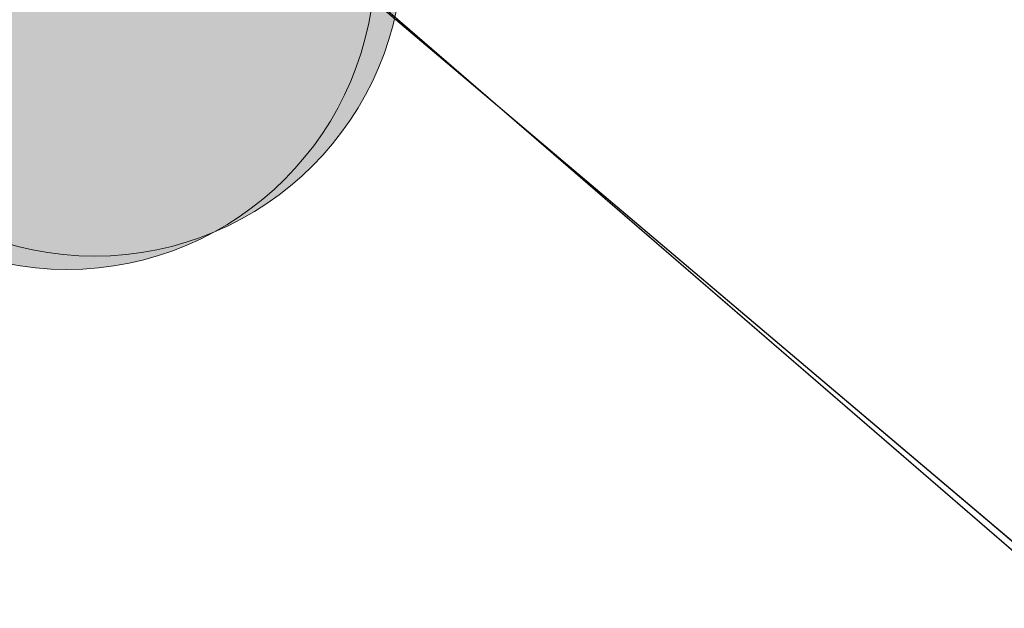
# Model space of a CAD drawing. Header units: metres. Extents: x 163543 to 168130, y 402678 to 405437.
# Tile 523 of 656: x 165487.45 to 165493.84, y 403896.84 to 403900.66. Entities that reach past the tile are written whole.
import ezdxf

# ---------------------------------------------------------------- set-up
doc = ezdxf.new("R2010")
doc.units = ezdxf.units.M
doc.layers.get('0').update_dxf_attribs({"lineweight": 25})
for name, color, linetype, lineweight in [('X-CA190022.004-UO-BGT_Ondergrond$0$GE_203_VGOHaag_Lijn_GEM', 253, 'X-CA190022.004-UO-BGT_Ondergrond$0$Heg', 9), ('X-CA190022.004-UO-BGT_Ondergrond$0$GE_401_OTDErf_Vlak_GEM', 253, 'Continuous', 9), ('X-CA190022.004-UO-BGT_Ondergrond$0$GE_479_BTDGroenvoorziening_grasenkruida_GEM', 253, 'Continuous', 9), ('X-CA190022.004-UO-DWM_Beplanting$0$B-WE-GR-BOOM-S AFKOMSTIG UIT BGT', 252, 'Continuous', 0), ('X-CA190022.004-UO-KAD_Percelen$0$B-WE-KG-GRENS_PERCEEL-GV', 150, 'Continuous', 9)]:
    doc.layers.add(name, color=color, linetype=linetype, lineweight=lineweight)
doc.layers.add('X-CA190022.004-UO-DWM_Beplanting$0$B-WE-GR-BOOM-S AFKOMSTIG UIT BOMENBESTAND GEMEENTE', color=252, linetype='Continuous')
doc.layers.add('X-CA190022.004-UO-DWM_Beplanting$0$N-GV-GR-GRAS-A-200', color=7, linetype='Continuous')
doc.linetypes.add('X-CA190022.004-UO-BGT_Ondergrond$0$Heg', pattern='A,5,-1.5,[2,dgnlstyle-meierijstad.shx,S=0.007937,R=45,X=0,Y=0],-1.5', length=8)

# ---------------------------------------------------------------- blocks, each defined once
blk = doc.blocks.new('X-CA190022.004-UO-DWM_Beplanting$0$SGR-BOOM_01-SO')
at = {"linetype": 'ByBlock', "lineweight": 18}
h = blk.add_hatch(color=0, dxfattribs=at)
h.dxf.hatch_style = 1
edge = h.paths.add_edge_path()
edge.add_arc((0, 0), 0.25, 0, 360)
at = {"color": 0, "linetype": 'ByBlock', "lineweight": 18}
for radius in [2, 0.25]:
    blk.add_circle((0, 0), radius, dxfattribs=at)
blk = doc.blocks.new('X-CA190022.004-UO-DWM_Beplanting$0$IMGEOBoom')
at = {"transparency": 33554457}
h = blk.add_hatch(color=256, dxfattribs=at)
h.dxf.hatch_style = 1
edge = h.paths.add_edge_path()
edge.add_arc((0, 0), 100, 0, 360)
edge = h.paths.add_edge_path(flags=17)
edge.add_arc((0, 0), 12.5, 0, 360)
h = blk.add_hatch()
h.set_pattern_fill('ANGLE', color=256)
h.set_pattern_definition([(0, (0, 0), (0, 6.985), [5.08, -1.905]), (90, (0, 0), (-6.985, 4e-16), [5.08, -1.905])])
edge = h.paths.add_edge_path(flags=17)
edge.add_arc((0, 0), 12.5, 0, 360)
at = {"layer": 'X-CA190022.004-UO-DWM_Beplanting$0$N-GV-GR-GRAS-A-200'}
h = blk.add_hatch(color=256, dxfattribs=at)
h.dxf.hatch_style = 1
edge = h.paths.add_edge_path(flags=17)
edge.add_arc((0, 0), 12.5, 0, 360)
at = {"xscale": 50, "yscale": 50, "zscale": 50}
blk.add_blockref('X-CA190022.004-UO-DWM_Beplanting$0$SGR-BOOM_01-SO', (0, 0), dxfattribs=at)

msp = doc.modelspace()

# ---------------------------------------------------------------- linework, layer by layer
at = {"layer": 'X-CA190022.004-UO-BGT_Ondergrond$0$GE_203_VGOHaag_Lijn_GEM'}
msp.add_line((165487.482, 403902.701), (165501.75, 403890.633), dxfattribs=at)
at = {"layer": 'X-CA190022.004-UO-BGT_Ondergrond$0$GE_401_OTDErf_Vlak_GEM', "flags": 128}
msp.add_lwpolyline([(165538.32, 403862.77), (165503.758, 403822.41), (165496.379, 403813.731), (165496.378, 403813.731), (165485.591, 403811.388), (165481.789, 403813.869), (165481.78, 403813.875), (165476.379, 403837.959), (165475.856, 403840.688), (165471.251, 403861.21), (165478.197, 403864.547), (165481.737, 403866.247), (165491.124, 403870.755), (165512.35, 403880.95), (165510.661, 403882.579), (165509.24, 403883.95), (165508.858, 403883.764), (165504.2, 403888.18), (165501.75, 403890.633), (165487.482, 403902.701), (165499.634, 403908.667), (165524.544, 403920.283)], dxfattribs=at)
at = {"layer": 'X-CA190022.004-UO-BGT_Ondergrond$0$GE_479_BTDGroenvoorziening_grasenkruida_GEM', "flags": 128}
msp.add_lwpolyline([(165524.544, 403920.283), (165499.634, 403908.667), (165487.482, 403902.701), (165501.75, 403890.633), (165504.2, 403888.18), (165503.307, 403887.747), (165502.733, 403887.468), (165468.64, 403870.919), (165469.04, 403872.87), (165470.412, 403879.566)], dxfattribs=at)
at = {"layer": 'X-CA190022.004-UO-KAD_Percelen$0$B-WE-KG-GRENS_PERCEEL-GV', "flags": 128}
msp.add_lwpolyline([(165544.369, 403869.579), (165505.303, 403903.521), (165500.095, 403908.046), (165488.008, 403902.301), (165512.515, 403881.147), (165523.967, 403871.262), (165536.316, 403860.6), (165536.643, 403860.314)], close=True, dxfattribs=at)
msp.add_lwpolyline([(165497.667, 403757.082), (165501.252, 403778.269), (165482.14, 403813.619), (165476.531, 403838.4), (165471.394, 403861.093), (165490.886, 403870.6), (165502.278, 403876.156), (165512.515, 403881.147), (165488.008, 403902.301), (165414.648, 403867.011), (165432.29, 403842.158), (165433.171, 403842.55), (165456.543, 403853.918), (165459.871, 403852.29), (165465.213, 403828.507), (165469.095, 403811.313), (165472.909, 403794.011), (165474.352, 403787.415), (165476.721, 403776.593), (165481.531, 403755.119)], dxfattribs=at)

# ---------------------------------------------------------------- block references
at = {"layer": 'X-CA190022.004-UO-DWM_Beplanting$0$B-WE-GR-BOOM-S AFKOMSTIG UIT BGT', "xscale": 0.02, "yscale": 0.02, "zscale": 0.02}
msp.add_blockref('X-CA190022.004-UO-DWM_Beplanting$0$IMGEOBoom', (165487.7578, 403901.0403), dxfattribs=at)
at = {"layer": 'X-CA190022.004-UO-DWM_Beplanting$0$B-WE-GR-BOOM-S AFKOMSTIG UIT BOMENBESTAND GEMEENTE', "xscale": 0.02, "yscale": 0.02, "zscale": 0.02}
msp.add_blockref('X-CA190022.004-UO-DWM_Beplanting$0$IMGEOBoom', (165487.938, 403901.127), dxfattribs=at)

doc.saveas('drawing.dxf')
